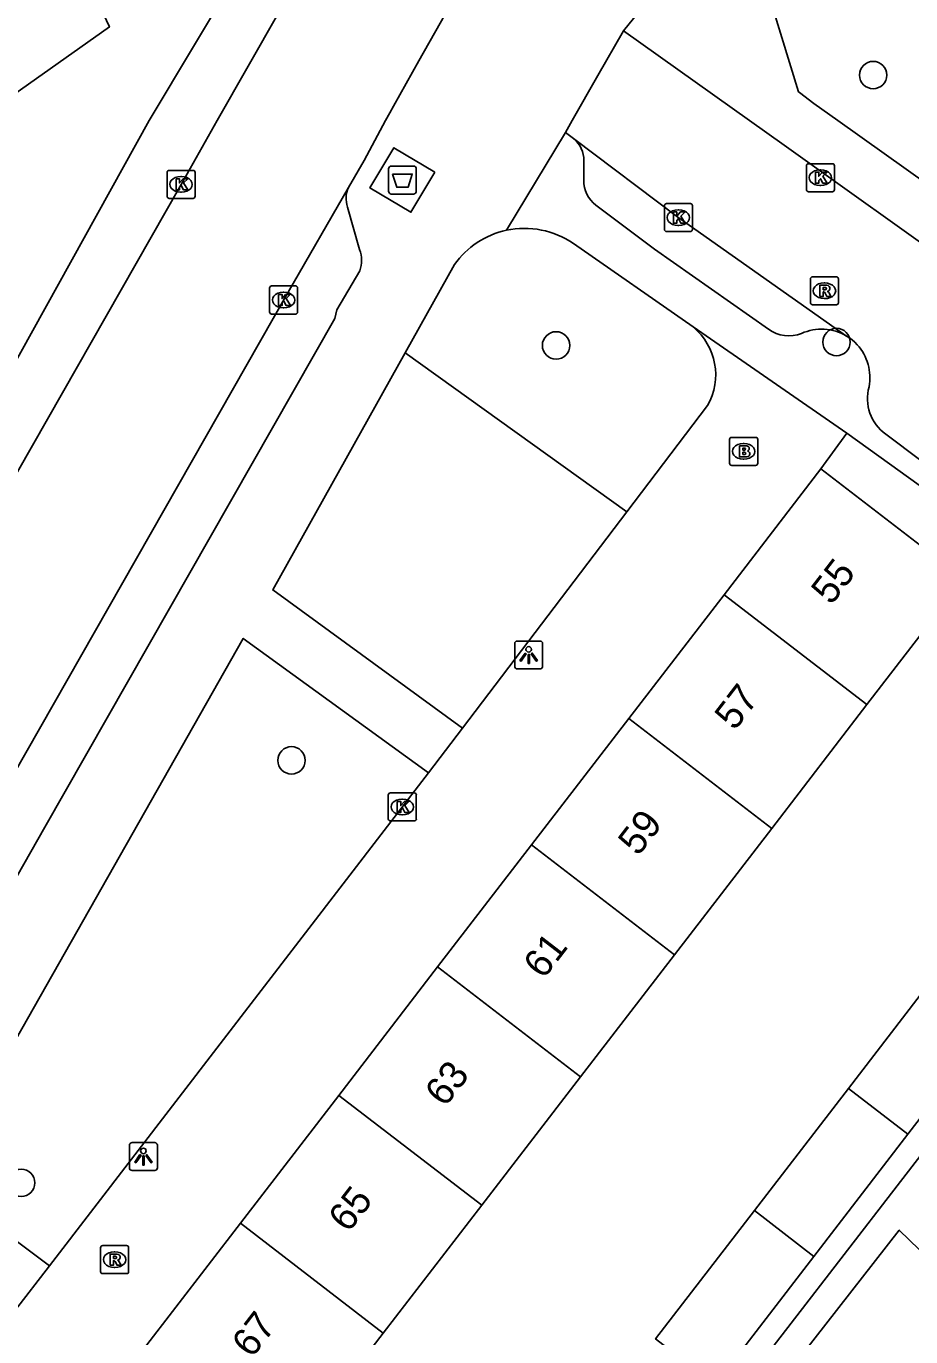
# Model space of a CAD drawing. Extents: x 159040 to 160094, y 381214 to 382518.
# Drawn here: x 159164.36 to 159195.93, y 381456.58 to 381503.37 of the extents above; entities that cross this region are included whole.
import ezdxf

# ---------------------------------------------------------------- set-up
doc = ezdxf.new("R2010")
doc.units = 0
for name, color, linetype in [('IMGEO_Afval_apart_plaats', 7, 'Continuous'), ('IMGEO_Boom', 7, 'Continuous'), ('IMGEO_Brandkraan', 7, 'Continuous'), ('IMGEO_Groenvoorziening', 7, 'Continuous'), ('IMGEO_Kolk', 7, 'Continuous'), ('IMGEO_Lichtpunt', 7, 'Continuous'), ('IMGEO_Pand', 7, 'Continuous'), ('IMGEO_Pand_nummerreeks', 7, 'Continuous'), ('IMGEO_Rijbaan_lokaal_open', 7, 'Continuous'), ('IMGEO_Rioolput', 7, 'Continuous'), ('IMGEO_Voetpad_gesloten', 7, 'Continuous'), ('IMGEO_Voetpad_open', 7, 'Continuous')]:
    doc.layers.add(name, color=color, linetype=linetype)

msp = doc.modelspace()

# ---------------------------------------------------------------- linework, layer by layer
at = {"layer": 'IMGEO_Afval_apart_plaats'}
for p, q in [((159177.294, 381497.478), (159177.294, 381498.278)), ((159177.294, 381498.278), (159177.294, 381497.478)), ((159177.394, 381498.378), (159178.184, 381498.378)), ((159178.184, 381498.378), (159177.394, 381498.378)), ((159178.284, 381498.278), (159178.284, 381497.478)), ((159178.284, 381497.478), (159178.284, 381498.278)), ((159178.184, 381497.378), (159177.394, 381497.378)), ((159177.394, 381497.378), (159178.184, 381497.378))]:
    msp.add_line(p, q, dxfattribs=at)
msp.add_lwpolyline([(159177.437, 381498.092), (159178.141, 381498.092), (159177.992, 381497.622), (159177.586, 381497.622), (159177.437, 381498.092)], dxfattribs=at)
for centre, start, end in [((159177.394, 381498.278), 90, 180), ((159177.394, 381498.278), 90, 180), ((159178.184, 381498.278), 0, 90), ((159178.184, 381498.278), 360, 90), ((159177.394, 381497.478), 180, 270), ((159177.394, 381497.478), 180, 270), ((159178.184, 381497.478), 270, 0), ((159178.184, 381497.478), 270, 0)]:
    msp.add_arc(centre, 0.1, start, end, dxfattribs=at)
at = {"layer": 'IMGEO_Boom'}
for centre in [(159194.589, 381501.626), (159193.282, 381492.095), (159183.274, 381491.975), (159173.83, 381477.161), (159164.182, 381462.079)]:
    msp.add_circle(centre, 0.489, dxfattribs=at)
at = {"layer": 'IMGEO_Brandkraan'}
for p, q in [((159189.468, 381487.765), (159189.468, 381488.617)), ((159189.543, 381488.691), (159190.395, 381488.691)), ((159189.956, 381488.471), (159189.981, 381488.471)), ((159190.469, 381488.617), (159190.469, 381487.765)), ((159189.979, 381487.911), (159189.954, 381487.911)), ((159190.395, 381487.691), (159189.543, 381487.691))]:
    msp.add_line(p, q, dxfattribs=at)
for points in [[(159189.468, 381487.765), (159189.468, 381488.617)], [(159189.543, 381488.691), (159190.395, 381488.691)], [(159189.816, 381488.391), (159189.816, 381487.991), (159190.029, 381487.991)], [(159190.047, 381488.391), (159189.816, 381488.391)], [(159190.469, 381488.617), (159190.469, 381487.765)], [(159189.995, 381488.31), (159189.941, 381488.31), (159189.941, 381488.234)], [(159189.941, 381488.234), (159189.994, 381488.234)], [(159190.003, 381488.158), (159189.941, 381488.158), (159189.941, 381488.077)], [(159189.941, 381488.077), (159190.003, 381488.077)], [(159190.395, 381487.691), (159189.543, 381487.691)]]:
    msp.add_lwpolyline(points, dxfattribs=at)
for centre, radius, start, end in [((159189.545, 381488.615), 0.0765, 91.552, 178.448), ((159189.545, 381488.615), 0.0765, 91.552, 178.448), ((159190.051, 381488.246), 0.145, 59.4692, 91.5367), ((159190.076, 381488.293), 0.0922, 285.5137, 58.1501), ((159190.393, 381488.615), 0.0765, 1.552, 88.448), ((159190.393, 381488.615), 0.0765, 1.552, 88.448), ((159189.996, 381488.272), 0.0379, 267.8285, 90.9355), ((159190.004, 381488.117), 0.0404, 269.8759, 90.5077), ((159190.035, 381488.242), 0.251, 268.6676, 293.5347), ((159190.081, 381488.101), 0.105, 301.3115, 78.989), ((159189.545, 381487.767), 0.0765, 181.552, 268.448), ((159189.545, 381487.767), 0.0765, 181.552, 268.448), ((159190.393, 381487.767), 0.0765, 271.552, 358.448), ((159190.393, 381487.767), 0.0765, 271.552, 358.448)]:
    msp.add_arc(centre, radius, start, end, dxfattribs=at)
for centre, major_axis, ratio, start_param, end_param in [((159189.955, 381488.191), (-0.387, 0.002), 0.722429, 4.712389, 7.853982), ((159189.98, 381488.191), (-0.39, 0.002), 0.717154, 1.570796, 4.712389)]:
    msp.add_ellipse(centre, major_axis=major_axis, ratio=ratio, start_param=start_param, end_param=end_param, dxfattribs=at)
at = {"layer": 'IMGEO_Groenvoorziening'}
msp.add_lwpolyline([(159177.889, 381491.71), (159185.803, 381486.037)], dxfattribs=at)
at = {"layer": 'IMGEO_Kolk'}
for p, q in [((159169.464, 381498.223), (159170.316, 381498.223)), ((159192.207, 381497.535), (159192.207, 381498.387)), ((159192.282, 381498.461), (159193.134, 381498.461)), ((159192.695, 381498.241), (159192.72, 381498.241)), ((159193.208, 381498.387), (159193.208, 381497.535)), ((159169.389, 381497.297), (159169.389, 381498.149)), ((159169.877, 381498.003), (159169.902, 381498.003)), ((159170.39, 381498.149), (159170.39, 381497.297)), ((159169.9, 381497.443), (159169.875, 381497.443)), ((159193.134, 381497.461), (159192.282, 381497.461)), ((159192.718, 381497.681), (159192.693, 381497.681)), ((159170.316, 381497.223), (159169.464, 381497.223)), ((159187.139, 381496.111), (159187.139, 381496.963)), ((159187.214, 381497.037), (159188.066, 381497.037)), ((159187.627, 381496.817), (159187.652, 381496.817)), ((159188.14, 381496.963), (159188.14, 381496.111)), ((159188.066, 381496.037), (159187.214, 381496.037)), ((159187.65, 381496.257), (159187.625, 381496.257)), ((159173.048, 381493.169), (159173.048, 381494.021)), ((159173.123, 381494.095), (159173.975, 381494.095)), ((159174.049, 381494.021), (159174.049, 381493.169)), ((159173.536, 381493.875), (159173.561, 381493.875)), ((159173.975, 381493.095), (159173.123, 381493.095)), ((159173.559, 381493.315), (159173.534, 381493.315)), ((159177.285, 381475.072), (159177.285, 381475.924)), ((159177.36, 381475.998), (159178.212, 381475.998)), ((159177.773, 381475.778), (159177.798, 381475.778)), ((159178.286, 381475.924), (159178.286, 381475.072)), ((159178.212, 381474.998), (159177.36, 381474.998)), ((159177.796, 381475.218), (159177.771, 381475.218))]:
    msp.add_line(p, q, dxfattribs=at)
for points in [[(159169.464, 381498.223), (159170.316, 381498.223)], [(159192.207, 381497.535), (159192.207, 381498.387)], [(159192.282, 381498.461), (159193.134, 381498.461)], [(159193.208, 381498.387), (159193.208, 381497.535)], [(159169.389, 381497.297), (159169.389, 381498.149)], [(159169.71, 381497.923), (159169.833, 381497.923), (159169.833, 381497.772), (159169.963, 381497.923), (159170.127, 381497.923), (159169.981, 381497.772), (159170.134, 381497.523), (159169.982, 381497.523), (159169.897, 381497.687), (159169.833, 381497.62), (159169.833, 381497.523), (159169.71, 381497.523), (159169.71, 381497.923)], [(159170.39, 381498.149), (159170.39, 381497.297)], [(159192.528, 381498.161), (159192.651, 381498.161), (159192.651, 381498.01), (159192.781, 381498.161), (159192.945, 381498.161), (159192.799, 381498.01), (159192.952, 381497.761), (159192.8, 381497.761), (159192.715, 381497.925), (159192.651, 381497.858), (159192.651, 381497.761), (159192.528, 381497.761), (159192.528, 381498.161)], [(159193.134, 381497.461), (159192.282, 381497.461)], [(159170.316, 381497.223), (159169.464, 381497.223)], [(159187.139, 381496.111), (159187.139, 381496.963)], [(159187.214, 381497.037), (159188.066, 381497.037)], [(159188.14, 381496.963), (159188.14, 381496.111)], [(159187.46, 381496.737), (159187.583, 381496.737), (159187.583, 381496.586), (159187.713, 381496.737), (159187.877, 381496.737), (159187.731, 381496.586), (159187.884, 381496.337), (159187.732, 381496.337), (159187.647, 381496.501), (159187.583, 381496.434), (159187.583, 381496.337), (159187.46, 381496.337), (159187.46, 381496.737)], [(159188.066, 381496.037), (159187.214, 381496.037)], [(159173.048, 381493.169), (159173.048, 381494.021)], [(159173.123, 381494.095), (159173.975, 381494.095)], [(159174.049, 381494.021), (159174.049, 381493.169)], [(159173.369, 381493.795), (159173.492, 381493.795), (159173.492, 381493.644), (159173.622, 381493.795), (159173.786, 381493.795), (159173.64, 381493.644), (159173.793, 381493.395), (159173.641, 381493.395), (159173.556, 381493.559), (159173.492, 381493.492), (159173.492, 381493.395), (159173.369, 381493.395), (159173.369, 381493.795)], [(159173.975, 381493.095), (159173.123, 381493.095)], [(159177.285, 381475.072), (159177.285, 381475.924)], [(159177.36, 381475.998), (159178.212, 381475.998)], [(159178.286, 381475.924), (159178.286, 381475.072)], [(159177.606, 381475.698), (159177.729, 381475.698), (159177.729, 381475.547), (159177.859, 381475.698), (159178.023, 381475.698), (159177.877, 381475.547), (159178.03, 381475.298), (159177.878, 381475.298), (159177.793, 381475.462), (159177.729, 381475.395), (159177.729, 381475.298), (159177.606, 381475.298), (159177.606, 381475.698)], [(159178.212, 381474.998), (159177.36, 381474.998)]]:
    msp.add_lwpolyline(points, dxfattribs=at)
for centre, start, end in [((159169.466, 381498.147), 91.552, 178.448), ((159169.466, 381498.147), 91.552, 178.448), ((159170.314, 381498.147), 1.552, 88.448), ((159170.314, 381498.147), 1.552, 88.448), ((159192.284, 381498.385), 91.552, 178.448), ((159192.284, 381498.385), 91.552, 178.448), ((159193.132, 381498.385), 1.552, 88.448), ((159193.132, 381498.385), 1.552, 88.448), ((159169.466, 381497.299), 181.552, 268.448), ((159169.466, 381497.299), 181.552, 268.448), ((159170.314, 381497.299), 271.552, 358.448), ((159170.314, 381497.299), 271.552, 358.448), ((159192.284, 381497.537), 181.552, 268.448), ((159192.284, 381497.537), 181.552, 268.448), ((159193.132, 381497.537), 271.552, 358.448), ((159193.132, 381497.537), 271.552, 358.448), ((159187.216, 381496.961), 91.552, 178.448), ((159187.216, 381496.961), 91.552, 178.448), ((159188.064, 381496.961), 1.552, 88.448), ((159188.064, 381496.961), 1.552, 88.448), ((159187.216, 381496.113), 181.552, 268.448), ((159187.216, 381496.113), 181.552, 268.448), ((159188.064, 381496.113), 271.552, 358.448), ((159188.064, 381496.113), 271.552, 358.448), ((159173.125, 381494.019), 91.552, 178.448), ((159173.125, 381494.019), 91.552, 178.448), ((159173.973, 381494.019), 1.552, 88.448), ((159173.973, 381494.019), 1.552, 88.448), ((159173.125, 381493.171), 181.552, 268.448), ((159173.125, 381493.171), 181.552, 268.448), ((159173.973, 381493.171), 271.552, 358.448), ((159173.973, 381493.171), 271.552, 358.448), ((159177.362, 381475.922), 91.552, 178.448), ((159177.362, 381475.922), 91.552, 178.448), ((159178.21, 381475.922), 1.552, 88.448), ((159178.21, 381475.922), 1.552, 88.448), ((159177.362, 381475.074), 181.552, 268.448), ((159177.362, 381475.074), 181.552, 268.448), ((159178.21, 381475.074), 271.552, 358.448), ((159178.21, 381475.074), 271.552, 358.448)]:
    msp.add_arc(centre, 0.0765, start, end, dxfattribs=at)
for centre, major_axis, ratio, start_param, end_param in [((159192.694, 381497.961), (-0.387, 0.002), 0.722429, 4.712389, 7.853982), ((159192.719, 381497.961), (-0.39, 0.002), 0.717154, 1.570796, 4.712389), ((159169.876, 381497.723), (-0.387, 0.002), 0.722429, 4.712389, 7.853982), ((159169.901, 381497.723), (-0.39, 0.002), 0.717154, 1.570796, 4.712389), ((159187.626, 381496.537), (-0.387, 0.002), 0.722429, 4.712389, 7.853982), ((159187.651, 381496.537), (-0.39, 0.002), 0.717154, 1.570796, 4.712389), ((159173.535, 381493.595), (-0.387, 0.002), 0.722429, 4.712389, 7.853982), ((159173.56, 381493.595), (-0.39, 0.002), 0.717154, 1.570796, 4.712389), ((159177.772, 381475.498), (-0.387, 0.002), 0.722429, 4.712389, 7.853982), ((159177.797, 381475.498), (-0.39, 0.002), 0.717154, 1.570796, 4.712389)]:
    msp.add_ellipse(centre, major_axis=major_axis, ratio=ratio, start_param=start_param, end_param=end_param, dxfattribs=at)
at = {"layer": 'IMGEO_Lichtpunt'}
for p, q in [((159182.699, 381481.421), (159181.891, 381481.421)), ((159182.699, 381481.421), (159181.891, 381481.421)), ((159181.797, 381481.326), (159181.797, 381480.519)), ((159181.797, 381481.326), (159181.797, 381480.519)), ((159182.793, 381480.519), (159182.793, 381481.326)), ((159182.793, 381480.519), (159182.793, 381481.326)), ((159181.891, 381480.425), (159182.699, 381480.425)), ((159181.891, 381480.425), (159182.699, 381480.425)), ((159168.047, 381463.421), (159168.047, 381462.614)), ((159168.047, 381463.421), (159168.047, 381462.614)), ((159168.949, 381463.516), (159168.141, 381463.516)), ((159168.949, 381463.516), (159168.141, 381463.516)), ((159169.043, 381462.614), (159169.043, 381463.421)), ((159169.043, 381462.614), (159169.043, 381463.421)), ((159168.141, 381462.52), (159168.949, 381462.52)), ((159168.141, 381462.52), (159168.949, 381462.52))]:
    msp.add_line(p, q, dxfattribs=at)
for points in [[(159182.171, 381480.99), (159182.21, 381480.962), (159182.022, 381480.7), (159181.984, 381480.727), (159182.171, 381480.99)], [(159182.273, 381480.942), (159182.32, 381480.942), (159182.32, 381480.62), (159182.273, 381480.62), (159182.273, 381480.942)], [(159182.383, 381480.962), (159182.421, 381480.989), (159182.608, 381480.727), (159182.569, 381480.699), (159182.383, 381480.962)], [(159168.421, 381463.085), (159168.46, 381463.057), (159168.272, 381462.795), (159168.234, 381462.822), (159168.421, 381463.085)], [(159168.523, 381463.037), (159168.57, 381463.037), (159168.57, 381462.715), (159168.523, 381462.715), (159168.523, 381463.037)], [(159168.633, 381463.057), (159168.671, 381463.084), (159168.858, 381462.822), (159168.819, 381462.794), (159168.633, 381463.057)]]:
    msp.add_lwpolyline(points, dxfattribs=at)
for centre in [(159182.296, 381481.124), (159168.546, 381463.219)]:
    msp.add_circle(centre, 0.0994, dxfattribs=at)
for centre, start, end in [((159181.891, 381481.326), 90, 180), ((159181.891, 381481.326), 90, 180), ((159182.699, 381481.326), 0, 90), ((159182.699, 381481.326), 0, 90), ((159181.891, 381480.519), 180, 270), ((159181.891, 381480.519), 180, 270), ((159182.699, 381480.519), 270, 0), ((159182.699, 381480.519), 270, 360), ((159168.141, 381463.421), 90, 180), ((159168.141, 381463.421), 90, 180), ((159168.949, 381463.421), 0, 90), ((159168.949, 381463.421), 0, 90), ((159168.141, 381462.614), 180, 270), ((159168.141, 381462.614), 180, 270), ((159168.949, 381462.614), 270, 0), ((159168.949, 381462.614), 270, 360)]:
    msp.add_arc(centre, 0.0946, start, end, dxfattribs=at)
at = {"layer": 'IMGEO_Pand'}
for points in [[(159164.998, 381508.293), (159167.335, 381503.341), (159162.596, 381500), (159160.539, 381498.55), (159160.457, 381498.721), (159159.843, 381500), (159159.098, 381501.553), (159156.827, 381500.943), (159153.317, 381500), (159152.148, 381499.686), (159152.062, 381499.867), (159151.999, 381500), (159150.141, 381503.923), (159149.219, 381503.543), (159144.351, 381513.836), (159145.232, 381514.254), (159143.32, 381518.338), (159143.24, 381518.509), (159147.218, 381521.348), (159147.874, 381521.816), (159146.314, 381525.143), (159147.758, 381525.549), (159147.68, 381525.728)], [(159189.269, 381483.075), (159192.723, 381487.565)], [(159192.723, 381487.565), (159197.824, 381483.642), (159194.369, 381479.151)], [(159185.87, 381478.657), (159189.269, 381483.075)], [(159194.369, 381479.151), (159189.269, 381483.075)], [(159194.369, 381479.151), (159190.97, 381474.733)], [(159182.402, 381474.148), (159185.87, 381478.657)], [(159185.87, 381478.657), (159190.97, 381474.733)], [(159190.97, 381474.733), (159187.502, 381470.224)], [(159179.046, 381469.786), (159182.402, 381474.148)], [(159187.502, 381470.224), (159182.402, 381474.148)], [(159187.502, 381470.224), (159184.146, 381465.862)], [(159175.52, 381465.201), (159179.046, 381469.786)], [(159179.046, 381469.786), (159184.146, 381465.862)], [(159193.706, 381465.45), (159197.175, 381469.959)], [(159199.3, 381468.324), (159195.832, 381463.815)], [(159184.146, 381465.862), (159180.62, 381461.278)], [(159190.35, 381461.088), (159193.706, 381465.45)], [(159195.832, 381463.815), (159193.706, 381465.45)], [(159172.008, 381460.637), (159175.52, 381465.201)], [(159175.52, 381465.201), (159180.62, 381461.278)], [(159195.832, 381463.815), (159192.476, 381459.453)], [(159180.62, 381461.278), (159177.108, 381456.713)], [(159188.951, 381454.87), (159186.825, 381456.505), (159190.35, 381461.088)], [(159190.35, 381461.088), (159192.476, 381459.453)], [(159168.552, 381456.144), (159172.008, 381460.637)], [(159177.108, 381456.713), (159172.008, 381460.637)], [(159192.476, 381459.453), (159188.951, 381454.87)], [(159177.108, 381456.713), (159173.652, 381452.22)]]:
    msp.add_lwpolyline(points, dxfattribs=at)
at = {"layer": 'IMGEO_Rijbaan_lokaal_open'}
for points in [[(159155.72, 381472.568), (159158.808, 381478.041), (159162.975, 381485.583), (159169.891, 381497.722), (159171.178, 381500), (159174.495, 381505.831), (159178.059, 381512.136), (159181.307, 381517.904), (159181.803, 381518.679), (159186.615, 381527.344)], [(159182.408, 381509.281), (159181.449, 381507.583), (159179.901, 381504.839), (159178.373, 381502.132), (159177.471, 381500.513), (159177.339, 381500.28), (159177.182, 381500), (159176.43, 381498.578), (159175.862, 381497.614)], [(159183.613, 381499.573), (159183.847, 381500), (159184.764, 381501.604), (159185.68, 381503.207)], [(159185.68, 381503.207), (159190.18, 381500), (159191.411, 381499.122), (159197.785, 381494.58)], [(159183.896, 381499.36), (159183.613, 381499.573)], [(159193.637, 381492.309), (159187.622, 381496.55), (159183.896, 381499.36)], [(159160.152, 381470.071), (159163.359, 381475.721), (159173.709, 381493.878), (159175.862, 381497.614)], [(159194.02, 381491.997), (159193.932, 381492.087), (159193.839, 381492.168), (159193.743, 381492.241), (159193.637, 381492.309)], [(159219.865, 381469.963), (159218.89, 381470.703), (159215.83, 381473.028), (159208.251, 381478.852), (159207.916, 381479.11), (159205.27, 381481.103), (159195.043, 381488.806)]]:
    msp.add_lwpolyline(points, dxfattribs=at)
for centre, radius, start, end in [((159192.744, 381490.827), 1.731, 349.0816, 42.5261), ((159195.943, 381490.077), 1.557, 164.268, 234.7006)]:
    msp.add_arc(centre, radius, start, end, dxfattribs=at)
at = {"layer": 'IMGEO_Rioolput'}
for p, q in [((159192.351, 381493.498), (159192.351, 381494.35)), ((159192.426, 381494.424), (159193.278, 381494.424)), ((159192.839, 381494.204), (159192.864, 381494.204)), ((159193.352, 381494.35), (159193.352, 381493.498)), ((159192.862, 381493.644), (159192.837, 381493.644)), ((159193.278, 381493.424), (159192.426, 381493.424)), ((159167.092, 381459.838), (159167.944, 381459.838)), ((159167.017, 381458.912), (159167.017, 381459.764)), ((159167.505, 381459.618), (159167.53, 381459.618)), ((159168.018, 381459.764), (159168.018, 381458.912)), ((159167.528, 381459.058), (159167.503, 381459.058)), ((159167.944, 381458.838), (159167.092, 381458.838))]:
    msp.add_line(p, q, dxfattribs=at)
for points in [[(159192.351, 381493.498), (159192.351, 381494.35)], [(159192.426, 381494.424), (159193.278, 381494.424)], [(159192.94, 381494.122), (159192.688, 381494.124), (159192.688, 381493.724)], [(159192.866, 381494.043), (159192.812, 381494.043), (159192.812, 381493.962)], [(159193.352, 381494.35), (159193.352, 381493.498)], [(159192.688, 381493.724), (159192.812, 381493.724), (159192.812, 381493.886), (159192.823, 381493.886)], [(159192.812, 381493.962), (159192.864, 381493.962)], [(159192.87, 381493.857), (159192.941, 381493.724), (159193.081, 381493.724), (159193.016, 381493.85)], [(159193.278, 381493.424), (159192.426, 381493.424)], [(159167.092, 381459.838), (159167.944, 381459.838)], [(159167.017, 381458.912), (159167.017, 381459.764)], [(159167.606, 381459.536), (159167.354, 381459.538), (159167.354, 381459.138)], [(159167.532, 381459.457), (159167.478, 381459.457), (159167.478, 381459.376)], [(159167.478, 381459.376), (159167.53, 381459.376)], [(159168.018, 381459.764), (159168.018, 381458.912)], [(159167.354, 381459.138), (159167.478, 381459.138), (159167.478, 381459.3), (159167.489, 381459.3)], [(159167.536, 381459.271), (159167.607, 381459.138), (159167.747, 381459.138), (159167.682, 381459.264)], [(159167.944, 381458.838), (159167.092, 381458.838)]]:
    msp.add_lwpolyline(points, dxfattribs=at)
for centre, radius, start, end in [((159192.428, 381494.348), 0.0765, 91.552, 178.448), ((159192.428, 381494.348), 0.0765, 91.552, 178.448), ((159192.872, 381493.947), 0.0964, 77.0061, 93.1865), ((159192.886, 381494.004), 0.0378, 276.6634, 79.6772), ((159192.939, 381494.012), 0.109, 350.3612, 89.416), ((159192.937, 381494.012), 0.112, 277.5842, 350.9817), ((159193.276, 381494.348), 0.0765, 1.552, 88.448), ((159193.276, 381494.348), 0.0765, 1.552, 88.448), ((159192.822, 381493.833), 0.0533, 26.0293, 88.6989), ((159192.848, 381494.151), 0.19, 274.7715, 282.9687), ((159192.921, 381493.797), 0.108, 29.5134, 73.7905), ((159192.428, 381493.5), 0.0765, 181.552, 268.448), ((159192.428, 381493.5), 0.0765, 181.552, 268.448), ((159193.276, 381493.5), 0.0765, 271.552, 358.448), ((159193.276, 381493.5), 0.0765, 271.552, 358.448), ((159167.094, 381459.762), 0.0765, 91.552, 178.448), ((159167.094, 381459.762), 0.0765, 91.552, 178.448), ((159167.942, 381459.762), 0.0765, 1.552, 88.448), ((159167.942, 381459.762), 0.0765, 1.552, 88.448), ((159167.514, 381459.565), 0.19, 274.7715, 282.9687), ((159167.538, 381459.361), 0.0964, 77.0061, 93.1865), ((159167.552, 381459.418), 0.0378, 276.6634, 79.6772), ((159167.605, 381459.426), 0.109, 350.3612, 89.416), ((159167.603, 381459.426), 0.112, 277.5842, 350.9817), ((159167.094, 381458.914), 0.0765, 181.552, 268.448), ((159167.094, 381458.914), 0.0765, 181.552, 268.448), ((159167.488, 381459.247), 0.0533, 26.0293, 88.6989), ((159167.587, 381459.211), 0.108, 29.5134, 73.7905), ((159167.942, 381458.914), 0.0765, 271.552, 358.448), ((159167.942, 381458.914), 0.0765, 271.552, 358.448)]:
    msp.add_arc(centre, radius, start, end, dxfattribs=at)
for centre, major_axis, ratio, start_param, end_param in [((159192.838, 381493.924), (-0.387, 0.002), 0.722429, 4.712389, 7.853982), ((159192.863, 381493.924), (-0.39, 0.002), 0.717154, 1.570796, 4.712389), ((159167.504, 381459.338), (-0.387, 0.002), 0.722429, 4.712389, 7.853982), ((159167.529, 381459.338), (-0.39, 0.002), 0.717154, 1.570796, 4.712389)]:
    msp.add_ellipse(centre, major_axis=major_axis, ratio=ratio, start_param=start_param, end_param=end_param, dxfattribs=at)
at = {"layer": 'IMGEO_Voetpad_gesloten'}
msp.add_lwpolyline([(159178.946, 381498.16), (159178.093, 381496.727), (159176.632, 381497.597), (159177.485, 381499.03), (159178.946, 381498.16)], dxfattribs=at)
at = {"layer": 'IMGEO_Voetpad_open'}
for points in [[(159185.68, 381503.207), (159191.13, 381509.922)], [(159201.517, 381494.178), (159193.333, 381500), (159192.473, 381500.612), (159191.957, 381501.003), (159191.931, 381501.023), (159191.012, 381504.016), (159191.482, 381504.708), (159193.761, 381507.875)], [(159155.446, 381476.063), (159157.2, 381479.172), (159168.747, 381500), (159171.954, 381505.356)], [(159183.613, 381499.573), (159181.502, 381496.086)], [(159184.259, 381497.874), (159184.269, 381498.567)], [(159175.834, 381496.913), (159176.263, 381495.398)], [(159190.855, 381492.55), (159186.788, 381495.404), (159184.697, 381496.981)], [(159183.894, 381495.608), (159188.166, 381492.633)], [(159176.266, 381494.638), (159175.447, 381493.244), (159175.373, 381492.932), (159165.023, 381474.775), (159151.122, 381450.283), (159149.155, 381446.902), (159147.977, 381444.985)], [(159177.889, 381491.71), (159179.647, 381494.858)], [(159188.166, 381492.633), (159193.646, 381488.84)], [(159179.939, 381478.314), (159173.162, 381483.247), (159177.889, 381491.71)], [(159188.68, 381489.826), (159185.803, 381486.037)], [(159193.646, 381488.84), (159192.723, 381487.565)], [(159193.646, 381488.84), (159204.436, 381481.087)], [(159185.803, 381486.037), (159179.939, 381478.314)], [(159165.188, 381459.114), (159161.128, 381462.162), (159172.106, 381481.515), (159178.723, 381476.72)], [(159178.723, 381476.72), (159179.939, 381478.314)], [(159164.713, 381423.363), (159165.178, 381422.754), (159206.798, 381476.685), (159206.128, 381477.2)], [(159165.188, 381459.114), (159178.723, 381476.72)], [(159189.902, 381446.458), (159197.026, 381454.012), (159199.461, 381456.58), (159195.523, 381460.39), (159184.209, 381445.885)], [(159163.945, 381457.495), (159165.188, 381459.114)]]:
    msp.add_lwpolyline(points, dxfattribs=at)
for centre, radius, start, end in [((159183.267, 381498.58), 1.002, 359.2583, 51.123), ((159185.356, 381497.858), 1.097, 179.1727, 233.0815), ((159176.717, 381497.229), 0.938, 155.7564, 199.6689), ((159182.152, 381493.089), 3.067, 102.2367, 144.772), ((159182.143, 381493.07), 3.083, 55.3969, 102.0017), ((159175.276, 381495.014), 1.059, 339.2057, 21.2466), ((159186.751, 381490.923), 2.219, 330.3655, 50.3879), ((159191.586, 381493.585), 1.267, 234.7672, 290.7437), ((159192.749, 381490.829), 1.726, 59.0486, 114.4491)]:
    msp.add_arc(centre, radius, start, end, dxfattribs=at)

# ---------------------------------------------------------------- texts
at = {"layer": 'IMGEO_Pand_nummerreeks'}
for s, p in [('55', (159193.095, 381482.67)), ('57', (159189.649, 381478.19)), ('59', (159186.203, 381473.71)), ('61', (159182.825, 381469.32)), ('63', (159179.31, 381464.749)), ('65', (159175.864, 381460.269)), ('67', (159172.417, 381455.789))]:
    msp.add_text(s, height=1, rotation=52.4305, dxfattribs=at).set_placement(p)

doc.saveas('drawing.dxf')
